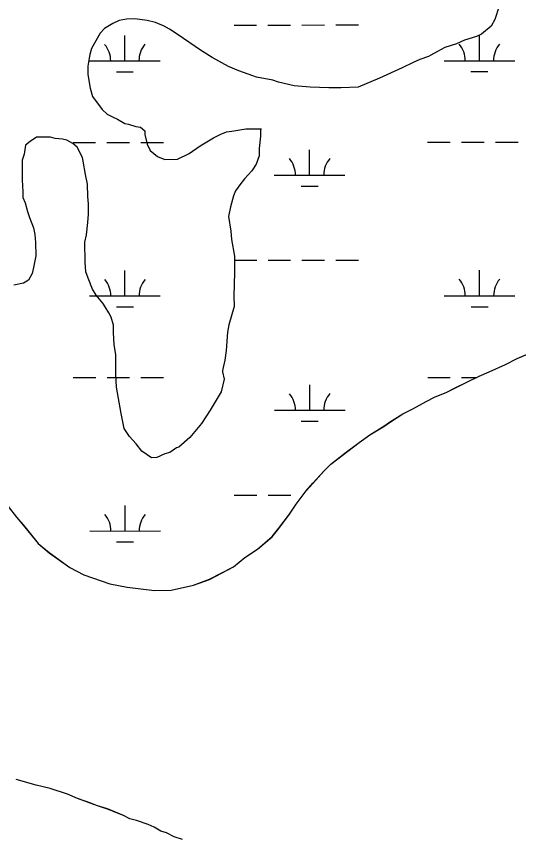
# Model space of a CAD drawing. Extents: x 3279314 to 3317160, y 734079 to 759431.
# Drawn here: x 3297073 to 3297784, y 743558 to 744722 of the extents above; entities that cross this region are included whole.
import ezdxf

# ---------------------------------------------------------------- set-up
doc = ezdxf.new("R2010")
doc.units = 0
for name, color, linetype in [('V-SITE-VEGE', 7, 'Continuous'), ('V-TOPO-SHOR', 7, 'Continuous'), ('V-WETL-SWMP', 7, 'Continuous')]:
    doc.layers.add(name, color=color, linetype=linetype)

msp = doc.modelspace()

# ---------------------------------------------------------------- linework, layer by layer
at = {"layer": 'V-SITE-VEGE'}
for p, q in [((3297756.7, 744736.5), (3297750.5, 744717.7)), ((3297219.1, 744716.2), (3297209.7, 744712)), ((3297229.5, 744718.3), (3297219.1, 744716.2)), ((3297240.9, 744718.4), (3297229.5, 744718.3)), ((3297258.7, 744716.4), (3297240.9, 744718.4)), ((3297270.1, 744713.3), (3297258.7, 744716.4)), ((3297750.5, 744717.7), (3297745.3, 744708.3)), ((3297198.3, 744704.7), (3297192.1, 744698.4)), ((3297209.7, 744712), (3297198.3, 744704.7)), ((3297282.7, 744708.2), (3297270.1, 744713.3)), ((3297290, 744704.1), (3297282.7, 744708.2)), ((3297302.5, 744695.8), (3297290, 744704.1)), ((3297745.3, 744708.3), (3297731.8, 744696.8)), ((3297192.1, 744698.4), (3297179.7, 744676.4)), ((3297333.9, 744674), (3297302.5, 744695.8)), ((3297724.6, 744693.6), (3297707.9, 744688.3)), ((3297731.8, 744696.8), (3297724.6, 744693.6)), ((3297696.5, 744683.1), (3297679.8, 744677.8)), ((3297707.9, 744688.3), (3297696.5, 744683.1)), ((3297179.7, 744676.4), (3297177.6, 744668.1)), ((3297350.6, 744663.7), (3297333.9, 744674)), ((3297669.4, 744672.5), (3297660.1, 744667.3)), ((3297679.8, 744677.8), (3297669.4, 744672.5)), ((3297176.6, 744662.9), (3297174.6, 744651.4)), ((3297177.6, 744668.1), (3297176.6, 744662.9)), ((3297373.6, 744651.3), (3297350.6, 744663.7)), ((3297644.5, 744660.9), (3297635.1, 744656.7)), ((3297657, 744665.2), (3297644.5, 744660.9)), ((3297660.1, 744667.3), (3297657, 744665.2)), ((3297174.6, 744651.4), (3297174.6, 744639.9)), ((3297388.2, 744645.1), (3297373.6, 744651.3)), ((3297619.5, 744649.4), (3297587.3, 744634.6)), ((3297635.1, 744656.7), (3297619.5, 744649.4)), ((3297174.6, 744639.9), (3297177.8, 744620.2)), ((3297408.1, 744637.9), (3297388.2, 744645.1)), ((3297413.3, 744635.9), (3297408.1, 744637.9)), ((3297436.2, 744631.8), (3297413.3, 744635.9)), ((3297587.3, 744634.6), (3297557.1, 744622)), ((3297444.6, 744628.7), (3297436.2, 744631.8)), ((3297466.5, 744623.6), (3297444.6, 744628.7)), ((3297489.4, 744621.6), (3297466.5, 744623.6)), ((3297177.8, 744620.2), (3297181, 744608.7)), ((3297515.5, 744620.7), (3297489.4, 744621.6)), ((3297533.2, 744620.8), (3297515.5, 744620.7)), ((3297557.1, 744622), (3297533.2, 744620.8)), ((3297181, 744608.7), (3297194.7, 744590)), ((3297194.7, 744590), (3297202, 744583.8)), ((3297202, 744583.8), (3297209.3, 744579.7)), ((3297209.3, 744579.7), (3297216.6, 744576.6)), ((3297216.6, 744576.6), (3297227.1, 744570.4)), ((3297227.1, 744570.4), (3297232.3, 744569.3)), ((3297232.3, 744569.3), (3297242.7, 744566.3)), ((3297242.7, 744566.3), (3297249, 744565.3)), ((3297249, 744565.3), (3297255.2, 744560.1)), ((3297255.2, 744560.1), (3297255.3, 744554.9)), ((3297255.3, 744554.9), (3297258.5, 744541.3)), ((3297352.2, 744550.1), (3297362.6, 744555.4)), ((3297362.6, 744555.4), (3297370.9, 744558.6)), ((3297370.9, 744558.6), (3297378.2, 744559.6)), ((3297378.2, 744559.6), (3297398, 744562.8)), ((3297398, 744562.8), (3297419.9, 744563)), ((3297418.9, 744552.5), (3297416.9, 744534.8)), ((3297419.9, 744563), (3297418.8, 744560.9)), ((3297418.8, 744560.9), (3297418.9, 744552.5)), ((3297092.8, 744544.7), (3297086.5, 744539.5)), ((3297102.1, 744551), (3297092.8, 744544.7)), ((3297121.9, 744551.1), (3297102.1, 744551)), ((3297128.2, 744549.1), (3297121.9, 744551.1)), ((3297138.6, 744548.1), (3297128.2, 744549.1)), ((3297144.8, 744547), (3297138.6, 744548.1)), ((3297153.2, 744541.9), (3297144.8, 744547)), ((3297159.5, 744536.7), (3297153.2, 744541.9)), ((3297258.5, 744541.3), (3297262.7, 744532)), ((3297333.5, 744538.6), (3297352.2, 744550.1)), ((3297086.5, 744539.5), (3297084.5, 744527)), ((3297166.8, 744522.1), (3297159.5, 744536.7)), ((3297262.7, 744532), (3297273.1, 744523.7)), ((3297317.9, 744528.1), (3297333.5, 744538.6)), ((3297416.9, 744534.8), (3297416.9, 744524.4)), ((3297084.5, 744527), (3297081.4, 744518.6)), ((3297081.4, 744518.6), (3297081.5, 744490.5)), ((3297167.9, 744516.9), (3297166.8, 744522.1)), ((3297273.1, 744523.7), (3297283.6, 744519.6)), ((3297283.6, 744519.6), (3297301.3, 744519.7)), ((3297301.3, 744519.7), (3297317.9, 744528.1)), ((3297416.9, 744524.4), (3297412.8, 744512.9)), ((3297171.1, 744498.2), (3297167.9, 744516.9)), ((3297412.8, 744512.9), (3297406.6, 744503.5)), ((3297174.3, 744484.7), (3297171.1, 744498.2)), ((3297406.6, 744503.5), (3297396.2, 744492)), ((3297081.5, 744490.5), (3297082.7, 744473.8)), ((3297174.4, 744466.9), (3297174.3, 744484.7)), ((3297391.1, 744485.7), (3297383.8, 744475.2)), ((3297396.2, 744492), (3297391.1, 744485.7)), ((3297082.7, 744473.8), (3297082.7, 744465.5)), ((3297383.8, 744475.2), (3297380.7, 744467.9)), ((3297082.7, 744465.5), (3297085.9, 744458.2)), ((3297175.5, 744456.5), (3297174.4, 744466.9)), ((3297380.7, 744467.9), (3297376.6, 744452.3)), ((3297085.9, 744458.2), (3297089.1, 744445.7)), ((3297175.6, 744441.9), (3297175.5, 744456.5)), ((3297376.6, 744452.3), (3297373.6, 744438.7)), ((3297089.1, 744445.7), (3297092.2, 744437.4)), ((3297092.2, 744437.4), (3297097.5, 744422.8)), ((3297174.6, 744430.5), (3297175.6, 744441.9)), ((3297373.6, 744438.7), (3297376.8, 744417.9)), ((3297172.6, 744412.8), (3297174.6, 744430.5)), ((3297097.5, 744422.8), (3297099.6, 744413.4)), ((3297099.6, 744413.4), (3297100.7, 744402)), ((3297170.5, 744402.3), (3297172.6, 744412.8)), ((3297376.8, 744417.9), (3297377.9, 744406.4)), ((3297100.7, 744402), (3297100.8, 744383.2)), ((3297170.7, 744374.2), (3297170.5, 744402.3)), ((3297377.9, 744406.4), (3297382.2, 744382.5)), ((3297100.8, 744383.2), (3297097.8, 744366.5)), ((3297382.2, 744382.5), (3297382.3, 744359.6)), ((3297097.8, 744366.5), (3297095.7, 744358.2)), ((3297171.8, 744360.6), (3297170.7, 744374.2)), ((3297095.7, 744358.2), (3297090.6, 744348.8)), ((3297175, 744351.3), (3297171.8, 744360.6)), ((3297382.3, 744359.6), (3297381.4, 744326.2)), ((3297083.3, 744344.6), (3297069.8, 744341.4)), ((3297090.6, 744348.8), (3297083.3, 744344.6)), ((3297181.3, 744335.7), (3297175, 744351.3)), ((3297186.5, 744327.4), (3297181.3, 744335.7)), ((3297196, 744316), (3297186.5, 744327.4)), ((3297381.4, 744326.2), (3297381.5, 744311.6)), ((3297199.1, 744310.8), (3297196, 744316)), ((3297204.4, 744302.4), (3297199.1, 744310.8)), ((3297381.5, 744311.6), (3297374.3, 744285.5)), ((3297207.5, 744296.2), (3297204.4, 744302.4)), ((3297210.7, 744284.8), (3297207.5, 744296.2)), ((3297210.8, 744274.3), (3297210.7, 744284.8)), ((3297374.3, 744285.5), (3297372.3, 744275.1)), ((3297211.9, 744257.7), (3297210.8, 744274.3)), ((3297372.3, 744275.1), (3297370.3, 744249.1)), ((3297214, 744243.1), (3297211.9, 744257.7)), ((3297782.4, 744237.6), (3297812.9, 744250.7)), ((3297214.2, 744215), (3297214, 744243.1)), ((3297370.3, 744249.1), (3297368.3, 744235.5)), ((3297368.3, 744235.5), (3297365.2, 744220.9)), ((3297742.5, 744218.7), (3297766, 744229.3)), ((3297766, 744229.3), (3297782.4, 744237.6)), ((3297215.3, 744197.2), (3297214.2, 744215)), ((3297365.2, 744220.9), (3297365.2, 744218.8)), ((3297365.2, 744218.8), (3297367.4, 744208.4)), ((3297728.5, 744212.7), (3297742.5, 744218.7)), ((3297367.4, 744208.4), (3297363.3, 744190.7)), ((3297682.7, 744190.2), (3297710.9, 744204.4)), ((3297710.9, 744204.4), (3297728.5, 744212.7)), ((3297221.7, 744159.8), (3297215.3, 744197.2)), ((3297363.3, 744190.7), (3297347.8, 744164.5)), ((3297653.4, 744177.1), (3297665.1, 744183)), ((3297665.1, 744183), (3297682.7, 744190.2)), ((3297634.6, 744166.4), (3297653.4, 744177.1)), ((3297226, 744138.9), (3297221.7, 744159.8)), ((3297347.8, 744164.5), (3297335.4, 744145.7)), ((3297601.8, 744147.4), (3297620.6, 744159.3)), ((3297620.6, 744159.3), (3297634.6, 744166.4)), ((3297335.4, 744145.7), (3297318.8, 744125.8)), ((3297594.8, 744142.7), (3297601.8, 744147.4)), ((3297233.3, 744127.5), (3297226, 744138.9)), ((3297573.7, 744129.7), (3297594.8, 744142.7)), ((3297242.8, 744117.1), (3297233.3, 744127.5)), ((3297318.8, 744125.8), (3297303.2, 744112.2)), ((3297558.5, 744119), (3297573.7, 744129.7)), ((3297251.2, 744106.8), (3297242.8, 744117.1)), ((3297300.1, 744111.2), (3297290.8, 744104.9)), ((3297303.2, 744112.2), (3297300.1, 744111.2)), ((3297518.6, 744088.3), (3297558.5, 744119)), ((3297264.8, 744097.4), (3297251.2, 744106.8)), ((3297283.5, 744102.7), (3297272, 744097.5)), ((3297290.8, 744104.9), (3297283.5, 744102.7)), ((3297272, 744097.5), (3297264.8, 744097.4)), ((3297509.3, 744078.8), (3297518.6, 744088.3)), ((3297492.9, 744061.1), (3297509.3, 744078.8)), ((3297483.6, 744050.5), (3297492.9, 744061.1)), ((3297469.5, 744031.6), (3297483.6, 744050.5)), ((3297460.2, 744017.5), (3297469.5, 744031.6)), ((3297445, 743997.4), (3297460.2, 744017.5)), ((3297073.5, 744013.3), (3297085.3, 743999.2)), ((3297085.3, 743999.2), (3297104.2, 743975.8)), ((3297435.7, 743985.6), (3297445, 743997.4)), ((3297414.6, 743967.9), (3297435.7, 743985.6)), ((3297104.2, 743975.8), (3297119.6, 743962.9)), ((3297119.6, 743962.9), (3297149.1, 743941.9)), ((3297397, 743956), (3297414.6, 743967.9)), ((3297380.6, 743943), (3297397, 743956)), ((3297149.1, 743941.9), (3297169.1, 743931.4)), ((3297346.6, 743925.2), (3297380.6, 743943)), ((3297169.1, 743931.4), (3297205.6, 743918.7)), ((3297324.3, 743916.9), (3297346.6, 743925.2)), ((3297205.6, 743918.7), (3297230.3, 743914.1)), ((3297230.3, 743914.1), (3297269.1, 743909.6)), ((3297292.6, 743909.7), (3297324.3, 743916.9)), ((3297269.1, 743909.6), (3297292.6, 743909.7)), ((3297101.2, 743633.7), (3297072.9, 743641.8)), ((3297121.2, 743629.1), (3297101.2, 743633.7)), ((3297145.9, 743621), (3297121.2, 743629.1)), ((3297160, 743615.2), (3297145.9, 743621)), ((3297188.3, 743604.7), (3297160, 743615.2)), ((3297202.4, 743600.1), (3297188.3, 743604.7)), ((3297224.8, 743590.8), (3297202.4, 743600.1)), ((3297234.2, 743586.2), (3297224.8, 743590.8)), ((3297243.6, 743583.8), (3297234.2, 743586.2)), ((3297260.1, 743578.1), (3297243.6, 743583.8)), ((3297268.4, 743574.6), (3297260.1, 743578.1)), ((3297277.8, 743568.7), (3297268.4, 743574.6)), ((3297286, 743566.4), (3297277.8, 743568.7)), ((3297296.6, 743560.6), (3297286, 743566.4)), ((3297308.4, 743557.1), (3297296.6, 743560.6))]:
    msp.add_line(p, q, dxfattribs=at)
at = {"layer": 'V-TOPO-SHOR'}
for points in [[(3297073.5, 744013.3), (3297085.3, 743999.3), (3297104.2, 743975.8), (3297119.6, 743963), (3297149.1, 743942), (3297169.1, 743931.5), (3297205.6, 743918.7), (3297230.3, 743914.1), (3297269.1, 743909.6), (3297292.6, 743909.7), (3297324.3, 743917), (3297346.6, 743925.3), (3297380.6, 743943.1), (3297397, 743956.1), (3297414.6, 743967.9), (3297435.7, 743985.7), (3297445, 743997.5), (3297460.2, 744017.5), (3297469.5, 744031.7), (3297483.5, 744050.5), (3297492.9, 744061.2), (3297509.3, 744078.9), (3297518.6, 744088.3), (3297538.5, 744103.7), (3297558.4, 744119.1), (3297573.7, 744129.7), (3297594.8, 744142.8), (3297601.8, 744147.5), (3297620.6, 744159.3), (3297634.6, 744166.5), (3297653.4, 744177.1), (3297665.1, 744183.1), (3297682.7, 744190.2), (3297694.4, 744196.1), (3297710.9, 744204.4), (3297728.4, 744212.8), (3297742.5, 744218.7), (3297766, 744229.4), (3297782.4, 744237.7), (3297812.9, 744250.8)], [(3297308.4, 743557.2), (3297296.6, 743560.6), (3297286, 743566.5), (3297277.8, 743568.8), (3297268.4, 743574.6), (3297260.1, 743578.1), (3297243.6, 743583.9), (3297234.2, 743586.2), (3297224.8, 743590.9), (3297210.7, 743596.7), (3297202.4, 743600.2), (3297188.3, 743604.8), (3297178.9, 743608.3), (3297160, 743615.2), (3297145.9, 743621.1), (3297121.2, 743629.2), (3297101.2, 743633.8), (3297072.9, 743641.9)]]:
    msp.add_lwpolyline(points, dxfattribs=at)
at = {"layer": 'V-WETL-SWMP'}
for p, q in [((3297381.5, 744709.8), (3297413.5, 744709.8)), ((3297429.5, 744709.8), (3297461.5, 744709.8)), ((3297477.5, 744709.8), (3297509.5, 744709.9)), ((3297525.5, 744709.9), (3297557.5, 744709.9)), ((3297226.9, 744659), (3297226.9, 744695)), ((3297728.8, 744659.2), (3297728.8, 744695.2)), ((3297176.9, 744659), (3297276.9, 744659)), ((3297678.8, 744659.2), (3297778.8, 744659.3)), ((3297214.9, 744643.5), (3297238.9, 744643.6)), ((3297716.8, 744643.8), (3297740.8, 744643.8)), ((3297153.6, 744543.5), (3297185.6, 744543.5)), ((3297201.6, 744543.5), (3297233.6, 744543.6)), ((3297249.6, 744543.6), (3297281.6, 744543.6)), ((3297655.5, 744543.8), (3297687.5, 744543.8)), ((3297703.5, 744543.8), (3297735.5, 744543.8)), ((3297751.5, 744543.8), (3297783.5, 744543.8)), ((3297488.4, 744497.3), (3297488.4, 744533.3)), ((3297438.4, 744497.2), (3297538.4, 744497.3)), ((3297476.4, 744481.8), (3297500.4, 744481.8)), ((3297381.6, 744377.1), (3297413.6, 744377.1)), ((3297429.6, 744377.1), (3297461.6, 744377.2)), ((3297477.6, 744377.2), (3297509.6, 744377.2)), ((3297525.6, 744377.2), (3297557.6, 744377.2)), ((3297227.1, 744326.3), (3297227.1, 744362.3)), ((3297729, 744326.6), (3297729, 744362.6)), ((3297177.1, 744326.3), (3297277.1, 744326.3)), ((3297679, 744326.5), (3297779, 744326.6)), ((3297215.1, 744310.9), (3297239.1, 744310.9)), ((3297717, 744311.1), (3297741, 744311.1)), ((3297782.4, 744237.7), (3297812.9, 744250.8)), ((3297782.4, 744237.7), (3297812.9, 744250.8)), ((3297742.5, 744218.7), (3297766, 744229.4)), ((3297742.5, 744218.7), (3297766, 744229.4)), ((3297766, 744229.4), (3297782.4, 744237.7)), ((3297766, 744229.4), (3297782.4, 744237.7)), ((3297728.5, 744212.8), (3297742.5, 744218.7)), ((3297728.5, 744212.8), (3297742.5, 744218.7)), ((3297153.7, 744210.8), (3297185.7, 744210.9)), ((3297201.7, 744210.9), (3297233.7, 744210.9)), ((3297249.7, 744210.9), (3297281.7, 744210.9)), ((3297655.6, 744211.1), (3297687.6, 744211.1)), ((3297682.7, 744190.2), (3297710.9, 744204.4)), ((3297682.7, 744190.2), (3297710.9, 744204.4)), ((3297703.6, 744211.1), (3297725, 744211.1)), ((3297710.9, 744204.4), (3297728.5, 744212.8)), ((3297710.9, 744204.4), (3297728.5, 744212.8)), ((3297488.6, 744164.6), (3297488.6, 744200.6)), ((3297653.4, 744177.1), (3297665.1, 744183.1)), ((3297653.4, 744177.1), (3297665.1, 744183.1)), ((3297665.1, 744183.1), (3297682.7, 744190.2)), ((3297665.1, 744183.1), (3297682.7, 744190.2)), ((3297634.6, 744166.5), (3297653.4, 744177.1)), ((3297634.6, 744166.5), (3297653.4, 744177.1)), ((3297438.6, 744164.6), (3297538.6, 744164.6)), ((3297601.8, 744147.5), (3297620.6, 744159.3)), ((3297601.8, 744147.5), (3297620.6, 744159.3)), ((3297620.6, 744159.3), (3297634.6, 744166.5)), ((3297620.6, 744159.3), (3297634.6, 744166.5)), ((3297476.6, 744149.1), (3297500.6, 744149.2)), ((3297594.8, 744142.8), (3297601.8, 744147.5)), ((3297594.8, 744142.8), (3297601.8, 744147.5)), ((3297573.7, 744129.7), (3297594.8, 744142.8)), ((3297573.7, 744129.7), (3297594.8, 744142.8)), ((3297558.5, 744119.1), (3297573.7, 744129.7)), ((3297558.5, 744119.1), (3297573.7, 744129.7)), ((3297518.6, 744088.3), (3297558.5, 744119.1)), ((3297518.6, 744088.3), (3297558.5, 744119.1)), ((3297509.3, 744078.9), (3297518.6, 744088.3)), ((3297509.3, 744078.9), (3297518.6, 744088.3)), ((3297492.9, 744061.2), (3297509.3, 744078.9)), ((3297492.9, 744061.2), (3297509.3, 744078.9)), ((3297483.6, 744050.5), (3297492.9, 744061.2)), ((3297483.6, 744050.5), (3297492.9, 744061.2)), ((3297381.8, 744044.5), (3297413.8, 744044.5)), ((3297429.8, 744044.5), (3297461.8, 744044.5)), ((3297469.5, 744031.7), (3297483.6, 744050.5)), ((3297469.5, 744031.7), (3297483.6, 744050.5)), ((3297477.8, 744044.5), (3297479.1, 744044.5)), ((3297227.2, 743993.6), (3297227.2, 744029.6)), ((3297460.2, 744017.5), (3297469.5, 744031.7)), ((3297460.2, 744017.5), (3297469.5, 744031.7)), ((3297061.7, 744028.5), (3297073.5, 744013.3)), ((3297061.7, 744028.5), (3297073.5, 744013.3)), ((3297445, 743997.5), (3297460.2, 744017.5)), ((3297445, 743997.5), (3297460.2, 744017.5)), ((3297073.5, 744013.3), (3297085.3, 743999.3)), ((3297073.5, 744013.3), (3297085.3, 743999.3)), ((3297085.3, 743999.3), (3297104.2, 743975.8)), ((3297085.3, 743999.3), (3297104.2, 743975.8)), ((3297435.7, 743985.7), (3297445, 743997.5)), ((3297435.7, 743985.7), (3297445, 743997.5)), ((3297177.2, 743993.6), (3297277.2, 743993.7)), ((3297414.6, 743967.9), (3297435.7, 743985.7)), ((3297414.6, 743967.9), (3297435.7, 743985.7)), ((3297104.2, 743975.8), (3297119.6, 743963)), ((3297104.2, 743975.8), (3297119.6, 743963)), ((3297215.2, 743978.2), (3297239.2, 743978.2)), ((3297119.6, 743963), (3297149.1, 743942)), ((3297119.6, 743963), (3297149.1, 743942)), ((3297397, 743956.1), (3297414.6, 743967.9)), ((3297397, 743956.1), (3297414.6, 743967.9)), ((3297380.6, 743943.1), (3297397, 743956.1)), ((3297380.6, 743943.1), (3297397, 743956.1)), ((3297149.1, 743942), (3297169.1, 743931.5)), ((3297149.1, 743942), (3297169.1, 743931.5)), ((3297346.6, 743925.3), (3297380.6, 743943.1)), ((3297346.6, 743925.3), (3297380.6, 743943.1)), ((3297169.1, 743931.5), (3297205.6, 743918.7)), ((3297169.1, 743931.5), (3297205.6, 743918.7)), ((3297324.3, 743916.9), (3297346.6, 743925.3)), ((3297324.3, 743916.9), (3297346.6, 743925.3)), ((3297205.6, 743918.7), (3297230.3, 743914.1)), ((3297205.6, 743918.7), (3297230.3, 743914.1)), ((3297230.3, 743914.1), (3297269.1, 743909.6)), ((3297230.3, 743914.1), (3297269.1, 743909.6)), ((3297292.6, 743909.7), (3297324.3, 743916.9)), ((3297292.6, 743909.7), (3297324.3, 743916.9)), ((3297269.1, 743909.6), (3297292.6, 743909.7)), ((3297269.1, 743909.6), (3297292.6, 743909.7)), ((3297101.2, 743633.8), (3297072.9, 743641.8)), ((3297101.2, 743633.8), (3297072.9, 743641.8)), ((3297121.2, 743629.2), (3297101.2, 743633.8)), ((3297121.2, 743629.2), (3297101.2, 743633.8)), ((3297145.9, 743621), (3297121.2, 743629.2)), ((3297145.9, 743621), (3297121.2, 743629.2)), ((3297160, 743615.2), (3297145.9, 743621)), ((3297160, 743615.2), (3297145.9, 743621)), ((3297188.3, 743604.8), (3297160, 743615.2)), ((3297188.3, 743604.8), (3297160, 743615.2)), ((3297202.4, 743600.2), (3297188.3, 743604.8)), ((3297202.4, 743600.2), (3297188.3, 743604.8)), ((3297224.8, 743590.9), (3297202.4, 743600.2)), ((3297224.8, 743590.9), (3297202.4, 743600.2)), ((3297234.2, 743586.2), (3297224.8, 743590.9)), ((3297234.2, 743586.2), (3297224.8, 743590.9)), ((3297243.6, 743583.9), (3297234.2, 743586.2)), ((3297243.6, 743583.9), (3297234.2, 743586.2)), ((3297260.1, 743578.1), (3297243.6, 743583.9)), ((3297260.1, 743578.1), (3297243.6, 743583.9)), ((3297268.4, 743574.6), (3297260.1, 743578.1)), ((3297268.4, 743574.6), (3297260.1, 743578.1)), ((3297277.8, 743568.8), (3297268.4, 743574.6)), ((3297277.8, 743568.8), (3297268.4, 743574.6)), ((3297286, 743566.5), (3297277.8, 743568.8)), ((3297286, 743566.5), (3297277.8, 743568.8)), ((3297296.6, 743560.6), (3297286, 743566.5)), ((3297296.6, 743560.6), (3297286, 743566.5)), ((3297308.4, 743557.2), (3297296.6, 743560.6)), ((3297308.4, 743557.2), (3297296.6, 743560.6))]:
    msp.add_line(p, q, dxfattribs=at)
for centre, start, end in [((3297171.7, 744659.4), 359.2573, 40.801), ((3297282.1, 744659.5), 139.2573, 180.801), ((3297673.6, 744659.7), 359.2573, 40.801), ((3297784.1, 744659.7), 139.2573, 180.801), ((3297433.2, 744497.7), 359.2573, 40.801), ((3297543.7, 744497.8), 139.2573, 180.801), ((3297171.8, 744326.8), 359.2573, 40.801), ((3297282.3, 744326.8), 139.2573, 180.801), ((3297673.7, 744327), 359.2573, 40.801), ((3297784.2, 744327.1), 139.2573, 180.801), ((3297433.3, 744165), 359.2573, 40.801), ((3297543.8, 744165.1), 139.2573, 180.801), ((3297172, 743994.1), 359.2573, 40.801), ((3297282.5, 743994.1), 139.2573, 180.801)]:
    msp.add_arc(centre, 35.2, start, end, dxfattribs=at)

doc.saveas('drawing.dxf')
